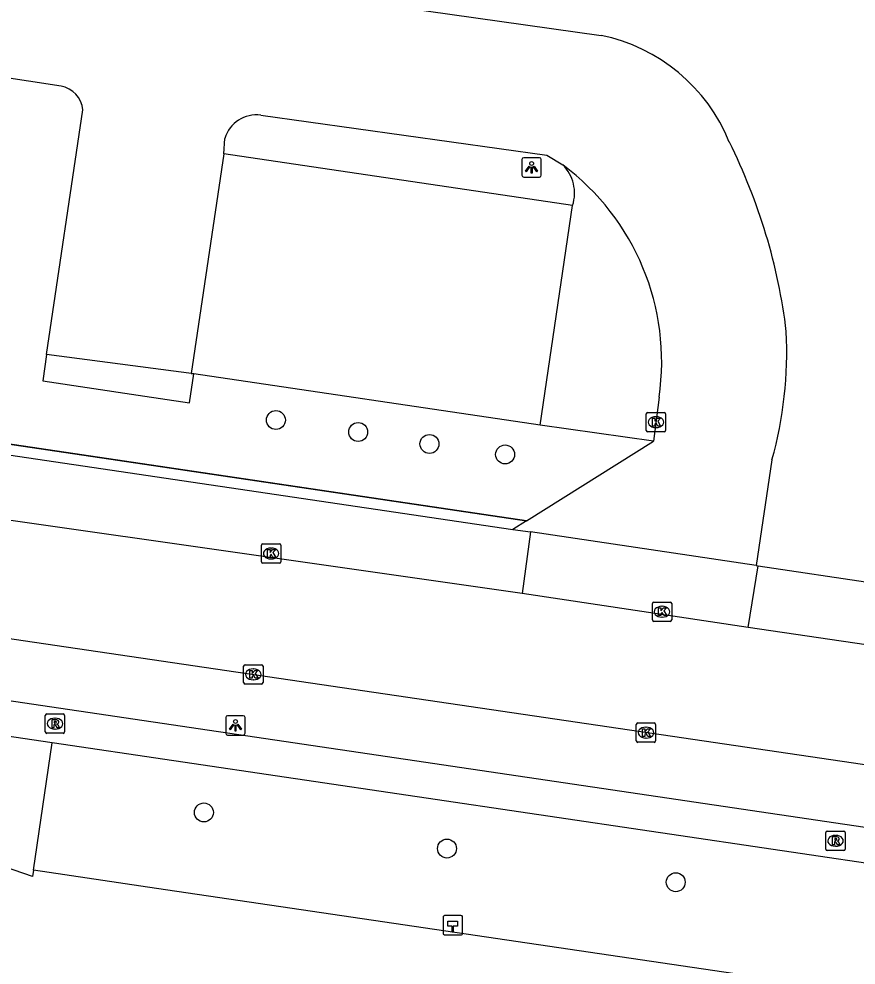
# Model space of a CAD drawing. Extents: x 163686 to 164493, y 382719 to 383870.
# Drawn here: x 163936.98 to 163980.26, y 382746.04 to 382794.95 of the extents above; entities that cross this region are included whole.
import ezdxf

# ---------------------------------------------------------------- set-up
doc = ezdxf.new("R2010")
doc.units = 0
for name, color, linetype in [('IMGEO_Boom', 7, 'Continuous'), ('IMGEO_Fietspad_open', 7, 'Continuous'), ('IMGEO_Groenvoorziening', 7, 'Continuous'), ('IMGEO_Hectometerpaal', 7, 'Continuous'), ('IMGEO_Hek', 7, 'Continuous'), ('IMGEO_Kolk', 7, 'Continuous'), ('IMGEO_Lichtpunt', 7, 'Continuous'), ('IMGEO_Pand', 7, 'Continuous'), ('IMGEO_Parkeervlak_open', 7, 'Continuous'), ('IMGEO_Rijbaan_lokaal_open', 7, 'Continuous'), ('IMGEO_Rioolput', 7, 'Continuous'), ('IMGEO_Voetpad_open', 7, 'Continuous'), ('IMGEO_Waterloop', 7, 'Continuous')]:
    doc.layers.add(name, color=color, linetype=linetype)

msp = doc.modelspace()

# ---------------------------------------------------------------- linework, layer by layer
at = {"layer": 'IMGEO_Boom'}
for centre in [(163950.269, 382774.214), (163954.522, 382773.595), (163958.204, 382772.977), (163962.114, 382772.435), (163946.547, 382753.928), (163959.111, 382752.059), (163970.935, 382750.32)]:
    msp.add_circle(centre, 0.489, dxfattribs=at)
at = {"layer": 'IMGEO_Fietspad_open'}
for points in [[(163938.698, 382757.534), (163796.75, 382778.554), (163700.774, 382792.768), (163698.458, 382793.117)], [(164024.219, 382749.984), (164023.68, 382746.794), (163989.347, 382751.871), (163943.926, 382758.588), (163798.246, 382780.157), (163792.502, 382781.012)], [(164145.608, 382726.742), (164063.389, 382739.07), (163989.012, 382750.084), (163938.698, 382757.534)]]:
    msp.add_lwpolyline(points, dxfattribs=at)
at = {"layer": 'IMGEO_Groenvoorziening'}
for points in [[(163913.716, 382776.342), (163963.219, 382769)], [(163969.79, 382773.129), (163963.925, 382773.95)], [(163937.736, 382750.939), (163938.698, 382757.534)]]:
    msp.add_lwpolyline(points, dxfattribs=at)
at = {"layer": 'IMGEO_Hectometerpaal'}
for p, q in [((163958.914, 382748.51), (163958.914, 382747.669)), ((163958.914, 382748.51), (163958.914, 382747.669)), ((163959.83, 382748.594), (163958.989, 382748.594)), ((163959.83, 382748.594), (163958.989, 382748.594)), ((163959.914, 382747.678), (163959.914, 382748.519)), ((163959.914, 382747.678), (163959.914, 382748.519)), ((163958.998, 382747.594), (163959.839, 382747.594)), ((163958.998, 382747.594), (163959.839, 382747.594))]:
    msp.add_line(p, q, dxfattribs=at)
msp.add_lwpolyline([(163959.439, 382747.738), (163959.379, 382747.738), (163959.379, 382748.043), (163959.159, 382748.043), (163959.159, 382748.312), (163959.659, 382748.312), (163959.659, 382748.043), (163959.439, 382748.043), (163959.439, 382747.738)], dxfattribs=at)
for centre, start, end in [((163958.992, 382748.516), 92.4484, 184.2845), ((163958.992, 382748.516), 92.4484, 184.2845), ((163959.836, 382748.516), 2.4484, 94.2845), ((163959.836, 382748.516), 2.4484, 94.2845), ((163958.992, 382747.672), 182.4484, 274.2845), ((163958.992, 382747.672), 182.4484, 274.2845), ((163959.836, 382747.672), 272.4484, 4.2845), ((163959.836, 382747.672), 272.4484, 4.2845)]:
    msp.add_arc(centre, 0.0779, start, end, dxfattribs=at)
at = {"layer": 'IMGEO_Hek'}
msp.add_lwpolyline([(163963.219, 382769), (163900.866, 382778.248)], dxfattribs=at)
at = {"layer": 'IMGEO_Kolk'}
for p, q in [((163969.411, 382773.679), (163969.411, 382774.531)), ((163969.486, 382774.605), (163970.338, 382774.605)), ((163969.899, 382774.385), (163969.924, 382774.385)), ((163970.412, 382774.531), (163970.412, 382773.679)), ((163969.922, 382773.825), (163969.897, 382773.825)), ((163970.338, 382773.605), (163969.486, 382773.605)), ((163949.519, 382766.886), (163949.519, 382767.738)), ((163949.594, 382767.812), (163950.446, 382767.812)), ((163950.007, 382767.592), (163950.032, 382767.592)), ((163950.52, 382767.738), (163950.52, 382766.886)), ((163950.03, 382767.032), (163950.005, 382767.032)), ((163950.446, 382766.812), (163949.594, 382766.812)), ((163969.727, 382763.878), (163969.727, 382764.73)), ((163969.802, 382764.804), (163970.654, 382764.804)), ((163970.215, 382764.584), (163970.24, 382764.584)), ((163970.728, 382764.73), (163970.728, 382763.878)), ((163970.238, 382764.024), (163970.213, 382764.024)), ((163970.654, 382763.804), (163969.802, 382763.804)), ((163948.6, 382760.64), (163948.6, 382761.492)), ((163948.675, 382761.566), (163949.527, 382761.566)), ((163949.601, 382761.492), (163949.601, 382760.64)), ((163949.088, 382761.346), (163949.113, 382761.346)), ((163949.527, 382760.566), (163948.675, 382760.566)), ((163949.111, 382760.786), (163949.086, 382760.786)), ((163968.894, 382757.626), (163968.894, 382758.478)), ((163968.969, 382758.552), (163969.821, 382758.552)), ((163969.382, 382758.332), (163969.407, 382758.332)), ((163969.895, 382758.478), (163969.895, 382757.626)), ((163969.405, 382757.772), (163969.38, 382757.772)), ((163969.821, 382757.552), (163968.969, 382757.552))]:
    msp.add_line(p, q, dxfattribs=at)
for points in [[(163969.411, 382773.679), (163969.411, 382774.531)], [(163969.486, 382774.605), (163970.338, 382774.605)], [(163969.732, 382774.305), (163969.855, 382774.305), (163969.855, 382774.154), (163969.985, 382774.305), (163970.149, 382774.305), (163970.003, 382774.154), (163970.156, 382773.905), (163970.004, 382773.905), (163969.919, 382774.069), (163969.855, 382774.002), (163969.855, 382773.905), (163969.732, 382773.905), (163969.732, 382774.305)], [(163970.412, 382774.531), (163970.412, 382773.679)], [(163970.338, 382773.605), (163969.486, 382773.605)], [(163949.519, 382766.886), (163949.519, 382767.738)], [(163949.594, 382767.812), (163950.446, 382767.812)], [(163949.84, 382767.512), (163949.963, 382767.512), (163949.963, 382767.361), (163950.093, 382767.512), (163950.257, 382767.512), (163950.111, 382767.361), (163950.264, 382767.112), (163950.112, 382767.112), (163950.027, 382767.276), (163949.963, 382767.209), (163949.963, 382767.112), (163949.84, 382767.112), (163949.84, 382767.512)], [(163950.52, 382767.738), (163950.52, 382766.886)], [(163950.446, 382766.812), (163949.594, 382766.812)], [(163969.727, 382763.878), (163969.727, 382764.73)], [(163969.802, 382764.804), (163970.654, 382764.804)], [(163970.048, 382764.504), (163970.171, 382764.504), (163970.171, 382764.353), (163970.301, 382764.504), (163970.465, 382764.504), (163970.319, 382764.353), (163970.472, 382764.104), (163970.32, 382764.104), (163970.235, 382764.268), (163970.171, 382764.201), (163970.171, 382764.104), (163970.048, 382764.104), (163970.048, 382764.504)], [(163970.728, 382764.73), (163970.728, 382763.878)], [(163970.654, 382763.804), (163969.802, 382763.804)], [(163948.6, 382760.64), (163948.6, 382761.492)], [(163948.675, 382761.566), (163949.527, 382761.566)], [(163949.601, 382761.492), (163949.601, 382760.64)], [(163948.921, 382761.266), (163949.044, 382761.266), (163949.044, 382761.115), (163949.174, 382761.266), (163949.338, 382761.266), (163949.192, 382761.115), (163949.345, 382760.866), (163949.193, 382760.866), (163949.108, 382761.03), (163949.044, 382760.963), (163949.044, 382760.866), (163948.921, 382760.866), (163948.921, 382761.266)], [(163949.527, 382760.566), (163948.675, 382760.566)], [(163968.894, 382757.626), (163968.894, 382758.478)], [(163968.969, 382758.552), (163969.821, 382758.552)], [(163969.215, 382758.252), (163969.338, 382758.252), (163969.338, 382758.101), (163969.468, 382758.252), (163969.632, 382758.252), (163969.486, 382758.101), (163969.639, 382757.852), (163969.487, 382757.852), (163969.402, 382758.016), (163969.338, 382757.949), (163969.338, 382757.852), (163969.215, 382757.852), (163969.215, 382758.252)], [(163969.895, 382758.478), (163969.895, 382757.626)], [(163969.821, 382757.552), (163968.969, 382757.552)]]:
    msp.add_lwpolyline(points, dxfattribs=at)
for centre, start, end in [((163969.488, 382774.529), 91.552, 178.448), ((163969.488, 382774.529), 91.552, 178.448), ((163970.336, 382774.529), 1.552, 88.448), ((163970.336, 382774.529), 1.552, 88.448), ((163969.488, 382773.681), 181.552, 268.448), ((163969.488, 382773.681), 181.552, 268.448), ((163970.336, 382773.681), 271.552, 358.448), ((163970.336, 382773.681), 271.552, 358.448), ((163949.596, 382767.736), 91.552, 178.448), ((163949.596, 382767.736), 91.552, 178.448), ((163950.444, 382767.736), 1.552, 88.448), ((163950.444, 382767.736), 1.552, 88.448), ((163949.596, 382766.888), 181.552, 268.448), ((163949.596, 382766.888), 181.552, 268.448), ((163950.444, 382766.888), 271.552, 358.448), ((163950.444, 382766.888), 271.552, 358.448), ((163969.804, 382764.728), 91.552, 178.448), ((163969.804, 382764.728), 91.552, 178.448), ((163970.652, 382764.728), 1.552, 88.448), ((163970.652, 382764.728), 1.552, 88.448), ((163969.804, 382763.88), 181.552, 268.448), ((163969.804, 382763.88), 181.552, 268.448), ((163970.652, 382763.88), 271.552, 358.448), ((163970.652, 382763.88), 271.552, 358.448), ((163948.677, 382761.49), 91.552, 178.448), ((163948.677, 382761.49), 91.552, 178.448), ((163949.525, 382761.49), 1.552, 88.448), ((163949.525, 382761.49), 1.552, 88.448), ((163948.677, 382760.642), 181.552, 268.448), ((163948.677, 382760.642), 181.552, 268.448), ((163949.525, 382760.642), 271.552, 358.448), ((163949.525, 382760.642), 271.552, 358.448), ((163968.971, 382758.476), 91.552, 178.448), ((163968.971, 382758.476), 91.552, 178.448), ((163969.819, 382758.476), 1.552, 88.448), ((163969.819, 382758.476), 1.552, 88.448), ((163968.971, 382757.628), 181.552, 268.448), ((163968.971, 382757.628), 181.552, 268.448), ((163969.819, 382757.628), 271.552, 358.448), ((163969.819, 382757.628), 271.552, 358.448)]:
    msp.add_arc(centre, 0.0765, start, end, dxfattribs=at)
for centre, major_axis, ratio, start_param, end_param in [((163969.898, 382774.105), (-0.387, 0.002), 0.722429, 4.712389, 7.853982), ((163969.923, 382774.105), (-0.39, 0.002), 0.717154, 1.570796, 4.712389), ((163950.006, 382767.312), (-0.387, 0.002), 0.722429, 4.712389, 7.853982), ((163950.031, 382767.312), (-0.39, 0.002), 0.717154, 1.570796, 4.712389), ((163970.214, 382764.304), (-0.387, 0.002), 0.722429, 4.712389, 7.853982), ((163970.239, 382764.304), (-0.39, 0.002), 0.717154, 1.570796, 4.712389), ((163949.087, 382761.066), (-0.387, 0.002), 0.722429, 4.712389, 7.853982), ((163949.112, 382761.066), (-0.39, 0.002), 0.717154, 1.570796, 4.712389), ((163969.381, 382758.052), (-0.387, 0.002), 0.722429, 4.712389, 7.853982), ((163969.406, 382758.052), (-0.39, 0.002), 0.717154, 1.570796, 4.712389)]:
    msp.add_ellipse(centre, major_axis=major_axis, ratio=ratio, start_param=start_param, end_param=end_param, dxfattribs=at)
at = {"layer": 'IMGEO_Lichtpunt'}
for p, q in [((163962.986, 382787.677), (163962.986, 382786.87)), ((163962.986, 382787.677), (163962.986, 382786.87)), ((163963.888, 382787.772), (163963.08, 382787.772)), ((163963.888, 382787.772), (163963.08, 382787.772)), ((163963.982, 382786.87), (163963.982, 382787.677)), ((163963.982, 382786.87), (163963.982, 382787.677)), ((163963.08, 382786.776), (163963.888, 382786.776)), ((163963.08, 382786.776), (163963.888, 382786.776)), ((163947.678, 382758.831), (163947.678, 382758.024)), ((163947.678, 382758.831), (163947.678, 382758.024)), ((163948.58, 382758.926), (163947.772, 382758.926)), ((163948.58, 382758.926), (163947.772, 382758.926)), ((163948.674, 382758.024), (163948.674, 382758.831)), ((163948.674, 382758.024), (163948.674, 382758.831)), ((163947.772, 382757.93), (163948.58, 382757.93)), ((163947.772, 382757.93), (163948.58, 382757.93))]:
    msp.add_line(p, q, dxfattribs=at)
for points in [[(163963.36, 382787.341), (163963.399, 382787.313), (163963.211, 382787.051), (163963.173, 382787.078), (163963.36, 382787.341)], [(163963.462, 382787.293), (163963.509, 382787.293), (163963.509, 382786.971), (163963.462, 382786.971), (163963.462, 382787.293)], [(163963.572, 382787.313), (163963.61, 382787.34), (163963.797, 382787.078), (163963.758, 382787.05), (163963.572, 382787.313)], [(163948.052, 382758.495), (163948.091, 382758.467), (163947.903, 382758.205), (163947.865, 382758.232), (163948.052, 382758.495)], [(163948.154, 382758.447), (163948.201, 382758.447), (163948.201, 382758.125), (163948.154, 382758.125), (163948.154, 382758.447)], [(163948.264, 382758.467), (163948.302, 382758.494), (163948.489, 382758.232), (163948.45, 382758.204), (163948.264, 382758.467)]]:
    msp.add_lwpolyline(points, dxfattribs=at)
for centre in [(163963.485, 382787.475), (163948.177, 382758.629)]:
    msp.add_circle(centre, 0.0994, dxfattribs=at)
for centre, start, end in [((163963.08, 382787.677), 90, 180), ((163963.08, 382787.677), 90, 180), ((163963.888, 382787.677), 0, 90), ((163963.888, 382787.677), 0, 90), ((163963.08, 382786.87), 180, 270), ((163963.08, 382786.87), 180, 270), ((163963.888, 382786.87), 270, 0), ((163963.888, 382786.87), 270, 360), ((163947.772, 382758.831), 90, 180), ((163947.772, 382758.831), 90, 180), ((163948.58, 382758.831), 0, 90), ((163948.58, 382758.831), 0, 90), ((163947.772, 382758.024), 180, 270), ((163947.772, 382758.024), 180, 270), ((163948.58, 382758.024), 270, 0), ((163948.58, 382758.024), 270, 360)]:
    msp.add_arc(centre, 0.0946, start, end, dxfattribs=at)
at = {"layer": 'IMGEO_Pand'}
for points in [[(163947.568, 382787.98), (163945.887, 382776.619), (163946.018, 382776.6)], [(163965.606, 382785.311), (163947.568, 382787.98)], [(163963.925, 382773.95), (163965.606, 382785.311)], [(163963.925, 382773.95), (163946.018, 382776.6)]]:
    msp.add_lwpolyline(points, dxfattribs=at)
at = {"layer": 'IMGEO_Parkeervlak_open'}
for points in [[(163894.416, 382778.633), (163962.523, 382768.563)], [(163975.188, 382766.675), (163981.208, 382765.781)]]:
    msp.add_lwpolyline(points, dxfattribs=at)
at = {"layer": 'IMGEO_Rijbaan_lokaal_open'}
for points in [[(163939.161, 382791.475), (163929.466, 382792.955), (163925.1, 382793.593), (163922.826, 382793.916), (163923.998, 382800.625), (163937.256, 382798.31), (163967.08, 382794.099)], [(163938.417, 382777.605), (163940.289, 382790.255)], [(163949.483, 382789.979), (163964.272, 382787.914), (163965.1, 382787.402)], [(163947.568, 382787.98), (163947.626, 382788.776)], [(163796.309, 382783.673), (163796.603, 382783.629), (163896.602, 382768.793), (163989.94, 382755.037), (164024.219, 382749.984)], [(163946.018, 382776.6), (163938.417, 382777.605)], [(163962.989, 382765.24), (163921.831, 382771.13), (163893.9, 382775.421)], [(163970.075, 382775.402), (163969.79, 382773.129)], [(163963.219, 382769), (163969.79, 382773.129)], [(163975.911, 382772.148), (163975.097, 382766.689)], [(163963.219, 382769), (163962.523, 382768.563)], [(163962.523, 382768.563), (163963.435, 382768.428)], [(163963.435, 382768.428), (163962.989, 382765.24)], [(163975.097, 382766.689), (163963.435, 382768.428)], [(163974.684, 382763.482), (163975.188, 382766.675)], [(163975.097, 382766.689), (163975.188, 382766.675)], [(163974.684, 382763.482), (163962.989, 382765.24)], [(163991.692, 382760.99), (163974.684, 382763.482)]]:
    msp.add_lwpolyline(points, dxfattribs=at)
for centre, radius, start, end in [((163965.231, 382785.139), 9.149, 22.1349, 78.3425), ((163938.924, 382790.124), 1.372, 5.4751, 80.0372), ((163949.268, 382788.277), 1.716, 82.7883, 163.0836), ((163946.768, 382775.148), 30.104, 6.9457, 26.5128), ((163957.536, 382777.235), 12.673, 351.6852, 53.3509), ((163955.534, 382777.78), 21.141, 344.5495, 2.7322)]:
    msp.add_arc(centre, radius, start, end, dxfattribs=at)
at = {"layer": 'IMGEO_Rioolput'}
for p, q in [((163938.347, 382758.091), (163938.347, 382758.943)), ((163938.422, 382759.017), (163939.274, 382759.017)), ((163938.835, 382758.797), (163938.86, 382758.797)), ((163939.348, 382758.943), (163939.348, 382758.091)), ((163938.858, 382758.237), (163938.833, 382758.237)), ((163939.274, 382758.017), (163938.422, 382758.017)), ((163978.693, 382752.036), (163978.693, 382752.888)), ((163978.768, 382752.962), (163979.62, 382752.962)), ((163979.181, 382752.742), (163979.206, 382752.742)), ((163979.694, 382752.888), (163979.694, 382752.036)), ((163979.62, 382751.962), (163978.768, 382751.962)), ((163979.204, 382752.182), (163979.179, 382752.182))]:
    msp.add_line(p, q, dxfattribs=at)
for points in [[(163938.347, 382758.091), (163938.347, 382758.943)], [(163938.422, 382759.017), (163939.274, 382759.017)], [(163938.936, 382758.715), (163938.684, 382758.717), (163938.684, 382758.317)], [(163938.862, 382758.636), (163938.808, 382758.636), (163938.808, 382758.555)], [(163938.808, 382758.555), (163938.86, 382758.555)], [(163939.348, 382758.943), (163939.348, 382758.091)], [(163938.684, 382758.317), (163938.808, 382758.317), (163938.808, 382758.479), (163938.819, 382758.479)], [(163938.866, 382758.45), (163938.937, 382758.317), (163939.077, 382758.317), (163939.012, 382758.443)], [(163939.274, 382758.017), (163938.422, 382758.017)], [(163978.693, 382752.036), (163978.693, 382752.888)], [(163978.768, 382752.962), (163979.62, 382752.962)], [(163979.694, 382752.888), (163979.694, 382752.036)], [(163979.282, 382752.66), (163979.03, 382752.662), (163979.03, 382752.262)], [(163979.03, 382752.262), (163979.154, 382752.262), (163979.154, 382752.424), (163979.165, 382752.424)], [(163979.208, 382752.581), (163979.154, 382752.581), (163979.154, 382752.5)], [(163979.154, 382752.5), (163979.206, 382752.5)], [(163979.212, 382752.395), (163979.283, 382752.262), (163979.423, 382752.262), (163979.358, 382752.388)], [(163979.62, 382751.962), (163978.768, 382751.962)]]:
    msp.add_lwpolyline(points, dxfattribs=at)
for centre, radius, start, end in [((163938.424, 382758.941), 0.0765, 91.552, 178.448), ((163938.424, 382758.941), 0.0765, 91.552, 178.448), ((163938.844, 382758.744), 0.19, 274.7715, 282.9687), ((163938.868, 382758.54), 0.0964, 77.0061, 93.1865), ((163938.882, 382758.597), 0.0378, 276.6634, 79.6772), ((163938.935, 382758.605), 0.109, 350.3612, 89.416), ((163938.933, 382758.605), 0.112, 277.5842, 350.9817), ((163939.272, 382758.941), 0.0765, 1.552, 88.448), ((163939.272, 382758.941), 0.0765, 1.552, 88.448), ((163938.424, 382758.093), 0.0765, 181.552, 268.448), ((163938.424, 382758.093), 0.0765, 181.552, 268.448), ((163938.818, 382758.426), 0.0533, 26.0293, 88.6989), ((163938.917, 382758.39), 0.108, 29.5134, 73.7905), ((163939.272, 382758.093), 0.0765, 271.552, 358.448), ((163939.272, 382758.093), 0.0765, 271.552, 358.448), ((163978.77, 382752.886), 0.0765, 91.552, 178.448), ((163978.77, 382752.886), 0.0765, 91.552, 178.448), ((163979.618, 382752.886), 0.0765, 1.552, 88.448), ((163979.618, 382752.886), 0.0765, 1.552, 88.448), ((163979.164, 382752.371), 0.0533, 26.0293, 88.6989), ((163979.19, 382752.689), 0.19, 274.7715, 282.9687), ((163979.214, 382752.485), 0.0964, 77.0061, 93.1865), ((163979.228, 382752.542), 0.0378, 276.6634, 79.6772), ((163979.281, 382752.55), 0.109, 350.3612, 89.416), ((163979.279, 382752.55), 0.112, 277.5842, 350.9817), ((163979.263, 382752.335), 0.108, 29.5134, 73.7905), ((163978.77, 382752.038), 0.0765, 181.552, 268.448), ((163978.77, 382752.038), 0.0765, 181.552, 268.448), ((163979.618, 382752.038), 0.0765, 271.552, 358.448), ((163979.618, 382752.038), 0.0765, 271.552, 358.448)]:
    msp.add_arc(centre, radius, start, end, dxfattribs=at)
for centre, major_axis, ratio, start_param, end_param in [((163938.834, 382758.517), (-0.387, 0.002), 0.722429, 4.712389, 7.853982), ((163938.859, 382758.517), (-0.39, 0.002), 0.717154, 1.570796, 4.712389), ((163979.18, 382752.462), (-0.387, 0.002), 0.722429, 4.712389, 7.853982), ((163979.205, 382752.462), (-0.39, 0.002), 0.717154, 1.570796, 4.712389)]:
    msp.add_ellipse(centre, major_axis=major_axis, ratio=ratio, start_param=start_param, end_param=end_param, dxfattribs=at)
at = {"layer": 'IMGEO_Voetpad_open'}
msp.add_lwpolyline([(163938.417, 382777.605), (163938.215, 382776.242), (163943.155, 382775.495), (163945.795, 382775.095), (163946.018, 382776.6)], dxfattribs=at)
msp.add_arc((163963.642, 382785.942), 2.063, 342.1827, 45.0242, dxfattribs=at)
at = {"layer": 'IMGEO_Waterloop'}
for points in [[(163937.736, 382750.939), (163937.689, 382750.615), (163909.128, 382760.464), (163795.709, 382777.072), (163698.229, 382791.347), (163685.611, 382793.195)], [(164149.515, 382719.205), (164000, 382741.738), (163987.789, 382743.543), (163944.09, 382750), (163937.736, 382750.939)]]:
    msp.add_lwpolyline(points, dxfattribs=at)

doc.saveas('drawing.dxf')
